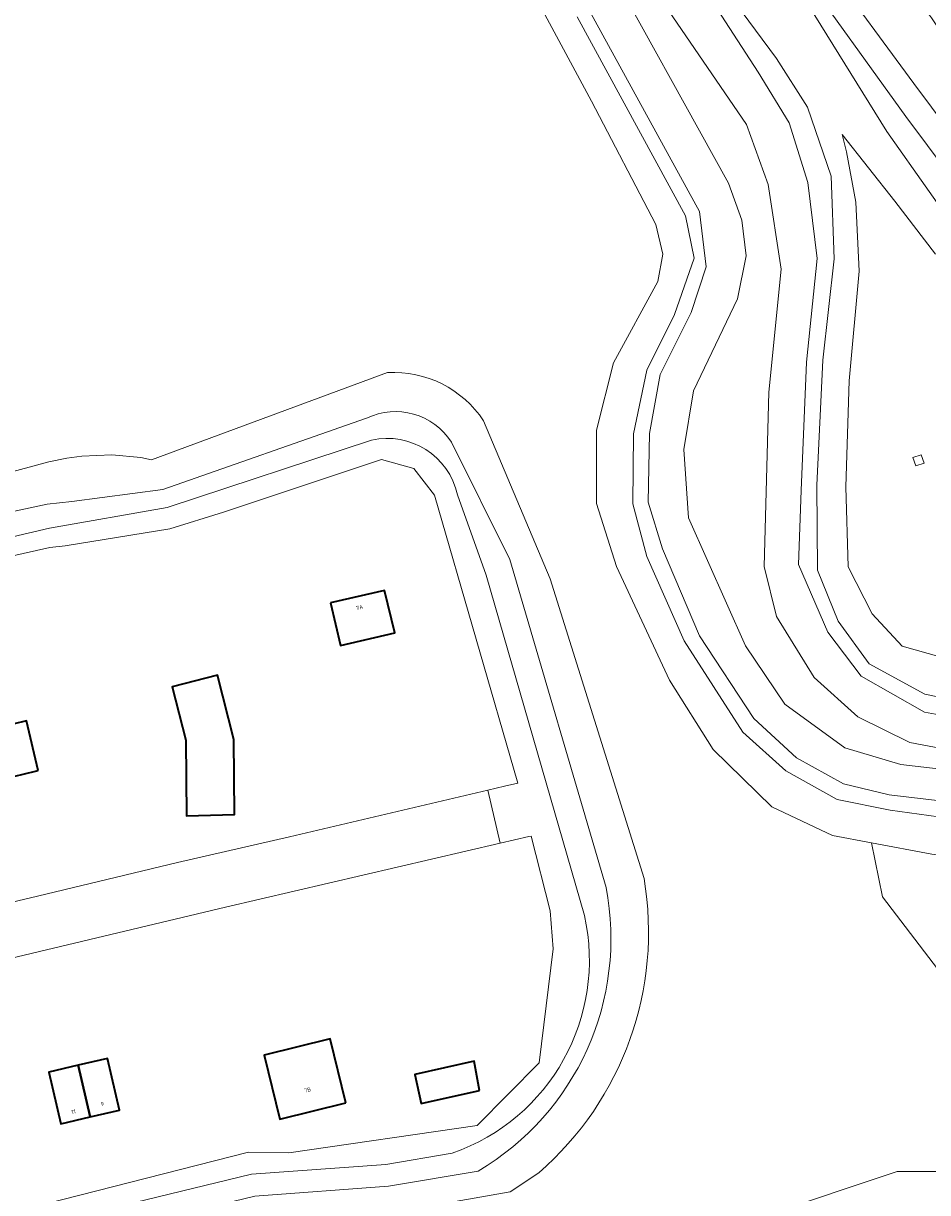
# Model space of a CAD drawing. Header units: metres. Extents: x 197700 to 204338, y 317132 to 325229.
# Tile 966 of 1056: x 198802 to 198884, y 320785 to 320891. Entities that reach past the tile are written whole.
import ezdxf
from ezdxf.enums import TextEntityAlignment as Align

# ---------------------------------------------------------------- set-up
doc = ezdxf.new("R2010")
doc.units = ezdxf.units.M
for name, color, linetype, lineweight in [('B-WE-GR-BEPLANTING_CULTUUR_BOSPLANTSOEN-GV', 90, 'Continuous', 18), ('B-WE-GR-GROENVOORZIENING-GV', 80, 'Continuous', 18), ('B-WE-GW-TALUD_KRUIN-G', 90, 'Continuous', 18), ('B-WE-IE-TERREINAFSCHEIDING_KUNSTMATIG_HEKWERK-G', 20, 'IE-TERREINAFSCHEIDING-KUNSTMATIG', 18), ('B-WE-IE-TERREINAFSCHEIDING_KUNSTMATIG_MUUR-G', 90, 'IE-TERREINAFSCHEIDING-KUNSTMATIG-DICHT', 18), ('B-WE-KL-ET_HS_LANDELIJK HOOGSPANNINGSNET-GV', 10, 'Continuous', 18), ('B-WE-OG-BEBOUWING-GV', 7, 'Continuous', 35), ('B-WE-OG-BEBOUWING-T18', 10, 'Continuous', 18), ('B-WE-OG-TERREIN_CULTUURSCHEIDING-GV', 7, 'Continuous', 18), ('B-WE-OG-TERREIN_ERF-GV', 7, 'Continuous', 18), ('B-WE-OG-WATER_GREPPEL-GV', 160, 'Continuous', 18), ('B-WE-VH-VERHARDING_ASFALT-GV', 252, 'Continuous', 18)]:
    doc.layers.add(name, color=color, linetype=linetype, lineweight=lineweight)
doc.styles.add('NLCS-ISO-M200-T18', font='NLCS-ISO.ttf', dxfattribs={"height": 0.36})
doc.linetypes.add('IE-TERREINAFSCHEIDING-KUNSTMATIG', pattern='A,4,[82,NLCS.SHX,S=0.75,R=90,X=0,Y=0],4,-2', length=10)
doc.linetypes.add('IE-TERREINAFSCHEIDING-KUNSTMATIG-DICHT', pattern='A,8,-1,[82,NLCS.SHX,S=0.75,R=90,X=0,Y=0],-1', length=10)

msp = doc.modelspace()

# ---------------------------------------------------------------- linework, layer by layer
at = {"layer": 'B-WE-GR-BEPLANTING_CULTUUR_BOSPLANTSOEN-GV'}
for points in [[(198907.054, 320782.579), (198906.384, 320788.105), (198899.016, 320794.636), (198885.619, 320803.846), (198879.758, 320811.549), (198878.748, 320816.432), (198875.22, 320817.091), (198869.708, 320819.723), (198864.388, 320824.909), (198860.408, 320831.215), (198855.606, 320841.539), (198853.783, 320847.267), (198853.8, 320853.923), (198855.32, 320860.034), (198859.355, 320867.409), (198859.82, 320869.883), (198859.188, 320872.588), (198853.324, 320883.794), (198844.605, 320900.009)], [(198834.819, 320859.146), (198813.364, 320851.234), (198812.412, 320851.419), (198809.785, 320851.675), (198807.059, 320851.567), (198805.696, 320851.376), (198804.059, 320851.034), (198796.774, 320849.062), (198794.125, 320848.191), (198790.952, 320846.994), (198786.693, 320845.105), (198780.528, 320841.921), (198780.802, 320841.405), (198781.029, 320840.507), (198781.715, 320840.812), (198784.813, 320841.972), (198790.435, 320843.839), (198798.408, 320846.013), (198803.907, 320847.192), (198806.132, 320847.448), (198814.4, 320848.531), (198832.914, 320855.004)], [(198796.774, 320849.062), (198804.059, 320851.034), (198805.696, 320851.376), (198807.059, 320851.567), (198809.785, 320851.675), (198812.412, 320851.419), (198813.364, 320851.234), (198834.819, 320859.146)], [(198832.914, 320855.004), (198814.4, 320848.531), (198806.132, 320847.448), (198803.907, 320847.192), (198798.408, 320846.013), (198790.435, 320843.839), (198784.813, 320841.972), (198781.715, 320840.812), (198781.029, 320840.507), (198781.807, 320837.427), (198785.508, 320839.346), (198789.043, 320840.833), (198792.478, 320842.068), (198796.339, 320843.205), (198804.125, 320845.003), (198814.803, 320846.899), (198833.344, 320853.017)], [(198858.104, 320813.188), (198849.588, 320840.414), (198843.528, 320854.765)], [(198843.528, 320854.765), (198849.588, 320840.414), (198858.104, 320813.188)], [(198833.344, 320853.017), (198814.803, 320846.899), (198804.125, 320845.003), (198796.339, 320843.205)], [(198840.604, 320852.819), (198845.904, 320842.157), (198854.649, 320812.395)], [(198854.649, 320812.395), (198845.904, 320842.157), (198840.604, 320852.819)], [(198798.056, 320841.896), (198804.13, 320843.251), (198805.543, 320843.405), (198815.045, 320844.954), (198819.912, 320846.478), (198834.257, 320851.258), (198837.189, 320850.439), (198839.067, 320847.997), (198846.628, 320821.866), (198845.417, 320821.582), (198843.922, 320821.231), (198845.049, 320816.399), (198847.651, 320817.004), (198847.858, 320817.052), (198849.585, 320810.259), (198849.857, 320806.809), (198848.592, 320796.455), (198842.961, 320790.769), (198825.858, 320788.29), (198822.187, 320788.336), (198797.581, 320782.083)], [(198852.684, 320809.841), (198843.753, 320840.738), (198841.17, 320848.046)], [(198841.17, 320848.046), (198843.753, 320840.738), (198852.684, 320809.841)], [(198840.685, 320788.259), (198834.657, 320787.234), (198822.443, 320786.347), (198798.127, 320780.449), (198797.087, 320780.197), (198785.179, 320777.308)], [(198798.127, 320780.449), (198822.443, 320786.347), (198834.657, 320787.234), (198840.685, 320788.259)], [(198772.948, 320771.749), (198781.927, 320771.847), (198822.196, 320780.566), (198845.948, 320784.736), (198848.553, 320786.484)], [(198848.553, 320786.484), (198845.948, 320784.736), (198822.196, 320780.566), (198781.927, 320771.847), (198772.948, 320771.749)], [(198843.047, 320786.632), (198834.898, 320785.246), (198822.753, 320784.364), (198782.992, 320774.72), (198774.107, 320774.622)], [(198785.179, 320777.308), (198774.107, 320774.622), (198782.992, 320774.72), (198822.753, 320784.364), (198834.898, 320785.246), (198843.047, 320786.632)], [(198869.041, 320782.579), (198881.098, 320786.598), (198889.136, 320786.598), (198900.02, 320781.742)]]:
    msp.add_lwpolyline(points, dxfattribs=at)
for points in [[(198843.528, 320854.765, 0.2662045), (198834.819, 320859.146)], [(198834.819, 320859.146, -0.2662045), (198843.528, 320854.765)], [(198832.914, 320855.004, -0.3813576), (198840.604, 320852.819)], [(198840.604, 320852.819, 0.3813576), (198832.914, 320855.004)], [(198841.17, 320848.046, 0.4128372), (198833.344, 320853.017)], [(198833.344, 320853.017, -0.4128372), (198841.17, 320848.046)], [(198848.553, 320786.484, 0.2615017), (198858.104, 320813.188)], [(198858.104, 320813.188, -0.2615017), (198848.553, 320786.484)], [(198854.649, 320812.395, -0.3169888), (198843.047, 320786.632)], [(198843.047, 320786.632, 0.3169888), (198854.649, 320812.395)], [(198840.685, 320788.259, 0.3817089), (198852.684, 320809.841)], [(198852.684, 320809.841, -0.3817089), (198840.685, 320788.259)]]:
    msp.add_lwpolyline(points, format="xyb", dxfattribs=at)
at = {"layer": 'B-WE-GR-GROENVOORZIENING-GV'}
for points in [[(198874.766, 320896.086), (198882.592, 320885.401), (198898.36, 320864.271), (198908.925, 320850.265), (198908.567, 320849.273), (198907.506, 320848.843), (198906.535, 320849.667), (198895.366, 320864.324), (198881.889, 320882.398), (198871.986, 320896.181)], [(198871.436, 320895.108), (198880.159, 320881.045), (198891.667, 320864.697)], [(198884.58, 320869.9), (198880.878, 320874.704), (198876.098, 320880.774), (198876.486, 320879.188), (198877.326, 320874.62), (198877.622, 320868.344), (198876.728, 320858.39), (198876.425, 320848.767), (198876.645, 320841.505), (198878.826, 320837.236), (198881.554, 320834.303), (198887.664, 320832.568)]]:
    msp.add_lwpolyline(points, dxfattribs=at)
msp.add_lwpolyline([(198897.715, 320873.06, -0.0112967), (198883.324, 320892.586)], format="xyb", dxfattribs=at)
msp.add_lwpolyline([(198883.532, 320850.926), (198882.776, 320850.663), (198882.513, 320851.418), (198883.268, 320851.681)], close=True, dxfattribs=at)
at = {"layer": 'B-WE-GW-TALUD_KRUIN-G'}
for points in [[(198864.404, 320895.424), (198870.124, 320887.656), (198872.955, 320883.259), (198875.101, 320876.996), (198875.38, 320869.472), (198874.327, 320860.258), (198873.784, 320848.909), (198873.866, 320841.189), (198875.744, 320836.584), (198878.539, 320832.708), (198883.604, 320829.938), (198889.02, 320828.825), (198893.101, 320829.15), (198896.773, 320831.115), (198900.623, 320833.227), (198904.455, 320834.474), (198907.795, 320834.062), (198914.463, 320830.559), (198932.423, 320810.491), (198946.42, 320793.004), (198957.3, 320778.976)], [(198781.029, 320840.507), (198781.715, 320840.812), (198784.813, 320841.972), (198790.435, 320843.839), (198798.408, 320846.013), (198803.907, 320847.192), (198806.132, 320847.448), (198814.4, 320848.531), (198832.914, 320855.004)], [(198833.344, 320853.017), (198814.803, 320846.899), (198804.125, 320845.003), (198796.339, 320843.205), (198792.478, 320842.068), (198789.043, 320840.833), (198785.508, 320839.346), (198781.807, 320837.427)], [(198840.604, 320852.819), (198845.904, 320842.157), (198854.649, 320812.395)], [(198852.684, 320809.841), (198843.753, 320840.738), (198841.17, 320848.046)], [(198798.127, 320780.449), (198822.443, 320786.347), (198834.657, 320787.234), (198840.685, 320788.259)], [(198843.047, 320786.632), (198834.898, 320785.246), (198822.753, 320784.364), (198782.992, 320774.72), (198774.107, 320774.622)]]:
    msp.add_lwpolyline(points, dxfattribs=at)
for points in [[(198832.914, 320855.004, -0.3813576), (198840.604, 320852.819)], [(198841.17, 320848.046, 0.4128372), (198833.344, 320853.017)], [(198854.649, 320812.395, -0.3169888), (198843.047, 320786.632)], [(198840.685, 320788.259, 0.3817089), (198852.684, 320809.841)]]:
    msp.add_lwpolyline(points, format="xyb", dxfattribs=at)
at = {"layer": 'B-WE-IE-TERREINAFSCHEIDING_KUNSTMATIG_HEKWERK-G'}
for points in [[(198819.912, 320846.478), (198834.257, 320851.258), (198837.189, 320850.439), (198839.067, 320847.997), (198846.628, 320821.866)], [(198788.944, 320808.277), (198803.028, 320811.596)]]:
    msp.add_lwpolyline(points, dxfattribs=at)
at = {"layer": 'B-WE-IE-TERREINAFSCHEIDING_KUNSTMATIG_MUUR-G'}
for points in [[(198803.028, 320811.596), (198815.746, 320814.654)], [(198825.858, 320788.29), (198842.961, 320790.769), (198848.592, 320796.455)]]:
    msp.add_lwpolyline(points, dxfattribs=at)
at = {"layer": 'B-WE-KL-ET_HS_LANDELIJK HOOGSPANNINGSNET-GV'}
msp.add_lwpolyline([(198882.776, 320850.663), (198883.532, 320850.926), (198883.268, 320851.681), (198882.513, 320851.418)], close=True, dxfattribs=at)
at = {"layer": 'B-WE-OG-BEBOUWING-GV'}
for points in [[(198829.626, 320838.223), (198830.527, 320834.361), (198835.468, 320835.508), (198834.536, 320839.364)], [(198816.484, 320825.772), (198816.545, 320818.885), (198820.919, 320819.01), (198820.859, 320825.811), (198819.371, 320831.67), (198815.253, 320830.621)], [(198803.1, 320823.01), (198802.017, 320827.505), (198799.504, 320826.9), (198800.587, 320822.405), (198801.599, 320822.649)], [(198831.027, 320792.818), (198829.608, 320798.626), (198823.599, 320797.157), (198825.043, 320791.355)], [(198806.723, 320796.234), (198804.051, 320795.614), (198805.14, 320790.923), (198807.812, 320791.543)], [(198807.812, 320791.543), (198810.484, 320792.163), (198809.395, 320796.854), (198806.723, 320796.234)], [(198843.168, 320793.939), (198842.671, 320796.597), (198837.28, 320795.412), (198837.852, 320792.77)]]:
    msp.add_lwpolyline(points, close=True, dxfattribs=at)
at = {"layer": 'B-WE-OG-TERREIN_CULTUURSCHEIDING-GV'}
for points in [[(198844.605, 320900.009), (198853.324, 320883.794), (198859.188, 320872.588), (198859.82, 320869.883), (198859.355, 320867.409), (198855.32, 320860.034), (198853.8, 320853.923), (198853.783, 320847.267), (198855.606, 320841.539), (198860.408, 320831.215), (198864.388, 320824.909), (198869.708, 320819.723), (198875.22, 320817.091), (198878.748, 320816.432), (198884.235, 320815.406), (198888.265, 320814.935), (198897.561, 320815.442), (198905.322, 320814.976), (198917.776, 320800.016), (198931.361, 320782.989)], [(198950.156, 320780.185), (198936.822, 320797.224), (198924.81, 320812.682), (198916.618, 320822.003), (198911.698, 320826.262), (198906.782, 320828.362), (198902.467, 320828.757), (198898.563, 320827.021), (198895.044, 320825.293), (198887.851, 320824.48), (198882.225, 320825.553), (198877.529, 320827.883), (198873.56, 320831.465), (198870.132, 320836.98), (198868.996, 320841.519), (198869.448, 320857.365), (198870.564, 320868.542), (198869.377, 320876.235), (198867.413, 320881.675), (198855.588, 320898.956)], [(198855.588, 320898.956), (198867.413, 320881.675), (198869.377, 320876.235), (198870.564, 320868.542), (198869.448, 320857.365), (198868.996, 320841.519), (198870.132, 320836.98), (198873.56, 320831.465), (198877.529, 320827.883), (198882.225, 320825.553), (198887.851, 320824.48), (198895.044, 320825.293), (198898.563, 320827.021), (198902.467, 320828.757), (198906.782, 320828.362), (198911.698, 320826.262), (198916.618, 320822.003), (198924.81, 320812.682), (198936.822, 320797.224), (198950.156, 320780.185)], [(198947.308, 320776.33), (198932.96, 320793.85), (198921.531, 320808.882), (198912.458, 320820.791), (198909.618, 320822.86), (198906.17, 320823.92), (198902.564, 320824.305), (198893.248, 320823.5), (198888.446, 320822.721), (198881.409, 320823.546), (198876.35, 320825.056), (198870.885, 320829.036), (198867.322, 320834.323), (198862.129, 320845.942), (198861.705, 320852.15), (198862.606, 320857.484), (198866.584, 320865.836), (198867.388, 320869.742), (198866.988, 320872.982), (198865.767, 320876.352), (198854.011, 320897.621)], [(198854.011, 320897.621), (198865.767, 320876.352), (198866.988, 320872.982), (198867.388, 320869.742), (198866.584, 320865.836), (198862.606, 320857.484), (198861.705, 320852.15), (198862.129, 320845.942), (198867.322, 320834.323), (198870.885, 320829.036), (198876.35, 320825.056), (198881.409, 320823.546), (198888.446, 320822.721), (198893.248, 320823.5), (198902.564, 320824.305), (198906.17, 320823.92), (198909.618, 320822.86), (198912.458, 320820.791), (198921.531, 320808.882), (198932.96, 320793.85), (198947.308, 320776.33)], [(198957.3, 320778.976), (198946.42, 320793.004), (198932.423, 320810.491), (198914.463, 320830.559), (198907.795, 320834.062), (198904.455, 320834.474), (198900.623, 320833.227), (198896.773, 320831.115), (198893.101, 320829.15), (198889.02, 320828.825), (198883.604, 320829.938), (198878.539, 320832.708), (198875.744, 320836.584), (198873.866, 320841.189), (198873.784, 320848.909), (198874.327, 320860.258), (198875.38, 320869.472), (198875.101, 320876.996), (198872.955, 320883.259), (198870.124, 320887.656), (198864.404, 320895.424)], [(198864.404, 320895.424), (198870.124, 320887.656), (198872.955, 320883.259), (198875.101, 320876.996), (198875.38, 320869.472), (198874.327, 320860.258), (198873.784, 320848.909), (198873.866, 320841.189), (198875.744, 320836.584), (198878.539, 320832.708), (198883.604, 320829.938), (198889.02, 320828.825), (198893.101, 320829.15), (198896.773, 320831.115), (198900.623, 320833.227), (198904.455, 320834.474), (198907.795, 320834.062), (198914.463, 320830.559), (198932.423, 320810.491), (198946.42, 320793.004), (198957.3, 320778.976)], [(198891.667, 320864.697), (198880.159, 320881.045), (198871.436, 320895.108)], [(198956.287, 320778.076), (198945.416, 320791.769), (198931.343, 320809.579), (198916.161, 320827.17), (198911.973, 320830.078), (198908.128, 320832.413), (198904.102, 320833.132), (198901.409, 320832.497), (198897.467, 320829.975), (198893.738, 320827.858), (198888.897, 320827.335), (198883.583, 320828.299), (198877.832, 320831.576), (198874.806, 320835.57), (198872.141, 320841.717), (198872.362, 320848.435), (198872.861, 320860.105), (198873.832, 320869.502), (198872.983, 320876.405), (198871.295, 320881.817), (198868.456, 320886.414), (198863.247, 320894.476)], [(198863.247, 320894.476), (198868.456, 320886.414), (198871.295, 320881.817), (198872.983, 320876.405), (198873.832, 320869.502), (198872.861, 320860.105), (198872.362, 320848.435), (198872.141, 320841.717), (198874.806, 320835.57), (198877.832, 320831.576), (198883.583, 320828.299), (198888.897, 320827.335), (198893.738, 320827.858), (198897.467, 320829.975), (198901.409, 320832.497), (198904.102, 320833.132), (198908.128, 320832.413), (198911.973, 320830.078), (198916.161, 320827.17), (198931.343, 320809.579), (198945.416, 320791.769), (198956.287, 320778.076)], [(198944.718, 320773.811), (198932.105, 320789.766), (198921.345, 320803.914), (198913.299, 320813.831), (198909.538, 320818.32), (198906.178, 320820.343), (198893.149, 320820.06), (198887.295, 320819.975), (198880.349, 320820.805), (198876.225, 320821.807), (198871.94, 320824.167), (198868.062, 320827.735), (198863.136, 320835.229), (198859.776, 320843.133), (198858.489, 320847.375), (198858.584, 320853.614), (198859.56, 320858.975), (198862.383, 320864.596), (198863.736, 320868.751), (198863.143, 320873.764), (198853.138, 320891.989)], [(198853.138, 320891.989), (198863.143, 320873.764), (198863.736, 320868.751), (198862.383, 320864.596), (198859.56, 320858.975), (198858.584, 320853.614), (198858.489, 320847.375), (198859.776, 320843.133), (198863.136, 320835.229), (198868.062, 320827.735), (198871.94, 320824.167), (198876.225, 320821.807), (198880.349, 320820.805), (198887.295, 320819.975), (198893.149, 320820.06), (198906.178, 320820.343), (198909.538, 320818.32), (198913.299, 320813.831), (198921.345, 320803.914), (198932.105, 320789.766), (198944.718, 320773.811)], [(198943.785, 320772.669), (198931.186, 320788.292), (198920.489, 320802.818), (198912.785, 320812.136), (198908.319, 320817.264), (198906.483, 320818.406), (198893.33, 320818.518), (198887.48, 320818.449), (198880.457, 320819.403), (198875.64, 320820.376), (198870.969, 320822.974), (198867.07, 320826.478), (198861.747, 320834.782), (198858.362, 320842.448), (198857.087, 320847.217), (198857.153, 320853.594), (198858.349, 320859.375), (198860.878, 320864.405), (198862.656, 320869.537), (198861.852, 320873.373), (198852.029, 320891.442)], [(198852.029, 320891.442), (198861.852, 320873.373), (198862.656, 320869.537), (198860.878, 320864.405), (198858.349, 320859.375), (198857.153, 320853.594), (198857.087, 320847.217), (198858.362, 320842.448), (198861.747, 320834.782), (198867.07, 320826.478), (198870.969, 320822.974), (198875.64, 320820.376), (198880.457, 320819.403), (198887.48, 320818.449), (198893.33, 320818.518), (198906.483, 320818.406), (198908.319, 320817.264), (198912.785, 320812.136), (198920.489, 320802.818), (198931.186, 320788.292), (198943.785, 320772.669)], [(198887.664, 320832.568), (198881.554, 320834.303), (198878.826, 320837.236), (198876.645, 320841.505), (198876.425, 320848.767), (198876.728, 320858.39), (198877.622, 320868.344), (198877.326, 320874.62), (198876.486, 320879.188), (198876.098, 320880.774), (198880.878, 320874.704), (198884.58, 320869.9)], [(198931.361, 320782.989), (198917.776, 320800.016), (198905.322, 320814.976), (198897.561, 320815.442), (198888.265, 320814.935), (198884.235, 320815.406), (198878.748, 320816.432), (198879.758, 320811.549), (198885.619, 320803.846), (198899.016, 320794.636), (198906.384, 320788.105), (198907.054, 320782.579)], [(198900.02, 320781.742), (198889.136, 320786.598), (198881.098, 320786.598), (198869.041, 320782.579)]]:
    msp.add_lwpolyline(points, dxfattribs=at)
msp.add_lwpolyline([(198883.324, 320892.586, 0.0112967), (198897.715, 320873.06)], format="xyb", dxfattribs=at)
at = {"layer": 'B-WE-OG-TERREIN_ERF-GV'}
msp.add_lwpolyline([(198788.944, 320808.277), (198803.028, 320811.596), (198815.746, 320814.654), (198825.895, 320816.998), (198843.922, 320821.231), (198845.417, 320821.582), (198846.628, 320821.866), (198839.067, 320847.997), (198837.189, 320850.439), (198834.257, 320851.258), (198819.912, 320846.478), (198815.045, 320844.954), (198805.543, 320843.405), (198804.13, 320843.251), (198798.056, 320841.896)], dxfattribs=at)
for points in [[(198829.626, 320838.223), (198834.536, 320839.364), (198835.468, 320835.508), (198830.527, 320834.361)], [(198820.859, 320825.811), (198820.919, 320819.01), (198816.545, 320818.885), (198816.484, 320825.772), (198815.253, 320830.621), (198819.371, 320831.67)], [(198802.017, 320827.505), (198803.1, 320823.01), (198801.599, 320822.649), (198800.587, 320822.405), (198798.074, 320821.8), (198796.991, 320826.295), (198799.504, 320826.9)], [(198776.177, 320779.785), (198776.232, 320779.54), (198783.868, 320781.408), (198796.062, 320784.322), (198797.087, 320780.197), (198798.127, 320780.449), (198797.581, 320782.083), (198822.187, 320788.336), (198825.858, 320788.29), (198842.961, 320790.769), (198848.592, 320796.455), (198849.857, 320806.809), (198849.585, 320810.259), (198847.858, 320817.052), (198847.651, 320817.004), (198845.049, 320816.399), (198820.101, 320810.602), (198789.451, 320803.293), (198762.486, 320796.799), (198766.811, 320777.667)], [(198831.027, 320792.818), (198825.043, 320791.355), (198823.599, 320797.157), (198829.608, 320798.626)], [(198806.723, 320796.234), (198809.395, 320796.854), (198810.484, 320792.163), (198807.812, 320791.543), (198805.14, 320790.923), (198804.051, 320795.614)], [(198843.168, 320793.939), (198837.852, 320792.77), (198837.28, 320795.412), (198842.671, 320796.597)]]:
    msp.add_lwpolyline(points, close=True, dxfattribs=at)
at = {"layer": 'B-WE-OG-WATER_GREPPEL-GV'}
msp.add_lwpolyline([(198871.986, 320896.181), (198881.889, 320882.398), (198895.366, 320864.324), (198906.535, 320849.667), (198907.506, 320848.843), (198908.567, 320849.273), (198908.925, 320850.265), (198898.36, 320864.271), (198882.592, 320885.401), (198874.766, 320896.086)], dxfattribs=at)
at = {"layer": 'B-WE-VH-VERHARDING_ASFALT-GV'}
msp.add_lwpolyline([(198753.019, 320799.825), (198738.033, 320796.285), (198739.264, 320791.095), (198750.684, 320793.688), (198759.897, 320795.78), (198759.812, 320796.155), (198762.486, 320796.799), (198789.451, 320803.293), (198820.101, 320810.602), (198845.049, 320816.399), (198843.922, 320821.231), (198825.895, 320816.998), (198815.746, 320814.654), (198803.028, 320811.596), (198788.944, 320808.277), (198781.758, 320806.568), (198760.789, 320801.482), (198760.747, 320801.65), (198755.589, 320800.432)], close=True, dxfattribs=at)

# ---------------------------------------------------------------- texts
at = {"layer": 'B-WE-OG-BEBOUWING-T18', "style": 'NLCS-ISO-M200-T18'}
for s, rotation, p in [('7A', 13.1, (198832.269, 320837.814)), ('7B', 13.7, (198827.553, 320794.006)), ('9', 13.1, (198808.904, 320792.732)), ('11', 13.1, (198806.291, 320792.028))]:
    msp.add_text(s, height=0.36, rotation=rotation, dxfattribs=at).set_placement(p, align=Align.MIDDLE)

doc.saveas('drawing.dxf')
